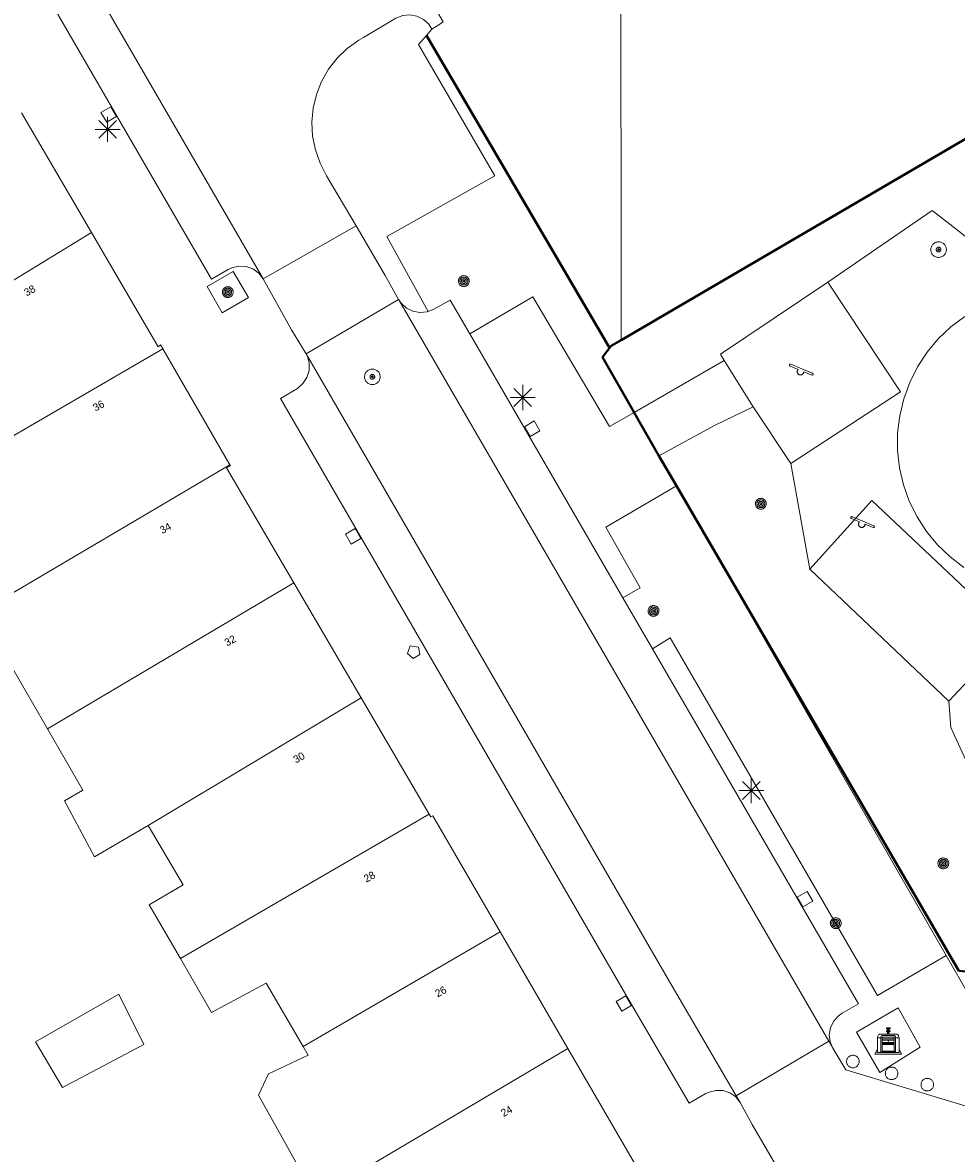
# Model space of a CAD drawing. Header units: metres. Extents: x 135779 to 137489, y 452643 to 455118.
# Tile 346 of 489: x 136409 to 136446, y 454612 to 454657. Entities that reach past the tile are written whole.
import ezdxf
from ezdxf.enums import TextEntityAlignment as Align

# ---------------------------------------------------------------- set-up
doc = ezdxf.new("R2010")
doc.units = ezdxf.units.M
doc.linetypes.add('DGN_Style_3', pattern=[78.572352, 56.123108, -22.449243])
doc.linetypes.add('DGN_Style_4', pattern=[89.853097, 44.898487, -22.449243, 0.056123, -22.449243])
for name, color, linetype, lineweight in [('KTop_BAK_Afval apart plaats', 96, 'Continuous', 13), ('KTop_BTD_Groenvoorziening_gras- en kruidachtigen', 62, 'Continuous', 13), ('KTop_NAR_Huisnummer (t)', 7, 'Continuous', 13), ('KTop_OTD_Gesloten verharding', 15, 'Continuous', 13), ('KTop_OTD_Open verharding', 15, 'Continuous', 13), ('KTop_PAL_Afsluitpaal', 222, 'Continuous', 13), ('KTop_PAL_Lichtmast', 40, 'Continuous', 13), ('KTop_PND_Grondvlaksituatie van BAG-pand [tachy]', 1, 'Continuous', 13), ('KTop_PND_Pandscheiding', 40, 'Continuous', 13), ('KTop_PUT_Brandkraan of -put', 1, 'Continuous', 13), ('KTop_PUT_Inspectie- of rioolput', 15, 'Continuous', 13), ('KTop_PUT_Kolk', 15, 'Continuous', 13), ('KTop_SHD_Hek (l)', 15, 'DGN_Style_4', 40), ('KTop_STM_Speelvoorziening', 40, 'Continuous', 13), ('KTop_VGO_Boom', 92, 'Continuous', 13), ('KTop_VGO_Haag (l)', 92, 'DGN_Style_3', 40), ('KTop_WGD_Parkeervlak', 251, 'Continuous', 13), ('KTop_WGD_Rijbaan_Lokale weg', 251, 'Continuous', 13), ('KTop_WGD_Rijbaan_Lokale weg_verkeersdrempel', 40, 'Continuous', 13), ('KTop_WGD_Voetpad', 251, 'Continuous', 13)]:
    doc.layers.add(name, color=color, linetype=linetype, lineweight=lineweight)
doc.styles.add('Style-ROVU', font='ROVU.shx')

# ---------------------------------------------------------------- blocks, each defined once
blk = doc.blocks.new('BAK_Afval_apart_plaats')
at = {"layer": 'KTop_BAK_Afval apart plaats'}
for p, q in [((-0.073, 0.513), (-0.072, 0.515)), ((-0.073, 0.513), (-0.073, 0.49)), ((-0.072, 0.511), (-0.073, 0.513)), ((-0.072, 0.511), (-0.073, 0.513)), ((-0.073, 0.49), (-0.072, 0.488)), ((-0.072, 0.515), (-0.071, 0.516)), ((-0.07, 0.51), (-0.072, 0.511)), ((-0.07, 0.51), (-0.072, 0.511)), ((-0.072, 0.488), (-0.07, 0.486)), ((-0.071, 0.516), (-0.07, 0.517)), ((-0.07, 0.517), (-0.067, 0.519)), ((-0.069, 0.509), (-0.07, 0.51)), ((-0.069, 0.509), (-0.07, 0.51)), ((-0.07, 0.486), (-0.069, 0.485)), ((-0.066, 0.507), (-0.069, 0.509)), ((-0.066, 0.507), (-0.069, 0.509)), ((-0.069, 0.485), (-0.066, 0.484)), ((-0.067, 0.519), (-0.065, 0.52)), ((-0.063, 0.506), (-0.066, 0.507)), ((-0.063, 0.506), (-0.066, 0.507)), ((-0.066, 0.484), (-0.063, 0.483)), ((-0.065, 0.52), (-0.061, 0.521)), ((-0.059, 0.505), (-0.063, 0.506)), ((-0.059, 0.505), (-0.063, 0.506)), ((-0.063, 0.483), (-0.059, 0.482)), ((-0.061, 0.521), (-0.055, 0.523)), ((-0.054, 0.504), (-0.059, 0.505)), ((-0.054, 0.504), (-0.059, 0.505)), ((-0.059, 0.482), (-0.054, 0.481)), ((-0.055, 0.523), (-0.049, 0.524)), ((-0.048, 0.503), (-0.054, 0.504)), ((-0.048, 0.503), (-0.054, 0.504)), ((-0.054, 0.481), (-0.048, 0.48)), ((-0.049, 0.524), (-0.043, 0.525)), ((-0.043, 0.502), (-0.048, 0.503)), ((-0.043, 0.502), (-0.048, 0.503)), ((-0.048, 0.48), (-0.043, 0.479)), ((-0.043, 0.525), (-0.035, 0.526)), ((-0.036, 0.501), (-0.043, 0.502)), ((-0.036, 0.501), (-0.043, 0.502)), ((-0.043, 0.479), (-0.036, 0.478)), ((-0.03, 0.501), (-0.036, 0.501)), ((-0.03, 0.501), (-0.036, 0.501)), ((-0.036, 0.478), (-0.03, 0.478)), ((-0.035, 0.526), (-0.029, 0.527)), ((-0.021, 0.5), (-0.03, 0.501)), ((-0.021, 0.5), (-0.03, 0.501)), ((-0.03, 0.478), (-0.028, 0.478)), ((-0.029, 0.527), (-0.023, 0.527)), ((-0.028, 0.478), (-0.021, 0.477)), ((-0.028, 0.468), (-0.028, 0.478)), ((-0.028, 0.478), (-0.021, 0.477)), ((-0.028, 0.4), (-0.028, 0.468)), ((-0.028, 0.468), (-0.021, 0.468)), ((-0.021, 0.468), (-0.028, 0.468)), ((-0.023, 0.527), (-0.013, 0.528)), ((-0.014, 0.5), (-0.021, 0.5)), ((-0.014, 0.5), (-0.021, 0.5)), ((-0.021, 0.477), (-0.014, 0.477)), ((-0.021, 0.477), (-0.014, 0.477)), ((-0.021, 0.468), (-0.014, 0.468)), ((-0.014, 0.468), (-0.021, 0.468)), ((0, 0.5), (-0.014, 0.5)), ((0, 0.5), (-0.014, 0.5)), ((-0.014, 0.477), (0, 0.477)), ((-0.014, 0.477), (0, 0.477)), ((-0.014, 0.468), (0, 0.468)), ((0, 0.468), (-0.014, 0.468)), ((-0.013, 0.528), (-0.005, 0.528)), ((-0.005, 0.528), (0, 0.528)), ((0, 0.528), (0.005, 0.528)), ((0, 0.5), (0, 0.477)), ((0, 0.477), (0, 0.5)), ((0, 0.477), (0, 0.5)), ((0, 0.5), (0.014, 0.5)), ((0.014, 0.5), (0, 0.5)), ((0.014, 0.477), (0, 0.477)), ((0, 0.477), (0.014, 0.477)), ((0.014, 0.468), (0, 0.468)), ((0, 0.468), (0, 0.399)), ((0, 0.468), (0, 0.399)), ((0.014, 0.468), (0, 0.468)), ((0.005, 0.528), (0.013, 0.528)), ((0.013, 0.528), (0.023, 0.527)), ((0.014, 0.5), (0.021, 0.5)), ((0.021, 0.5), (0.014, 0.5)), ((0.021, 0.477), (0.014, 0.477)), ((0.014, 0.477), (0.021, 0.477)), ((0.021, 0.468), (0.014, 0.468)), ((0.021, 0.468), (0.014, 0.468)), ((0.021, 0.5), (0.03, 0.501)), ((0.03, 0.501), (0.021, 0.5)), ((0.028, 0.478), (0.021, 0.477)), ((0.021, 0.477), (0.028, 0.478)), ((0.021, 0.468), (0.028, 0.468)), ((0.028, 0.468), (0.021, 0.468)), ((0.028, 0.468), (0.021, 0.468)), ((0.023, 0.527), (0.029, 0.527)), ((0.03, 0.478), (0.028, 0.478)), ((0.028, 0.478), (0.028, 0.468)), ((0.028, 0.4), (0.028, 0.468)), ((0.029, 0.527), (0.035, 0.526)), ((0.03, 0.501), (0.036, 0.501)), ((0.036, 0.501), (0.03, 0.501)), ((0.036, 0.478), (0.03, 0.478)), ((0.035, 0.526), (0.043, 0.525)), ((0.036, 0.501), (0.043, 0.502)), ((0.043, 0.502), (0.036, 0.501)), ((0.043, 0.479), (0.036, 0.478)), ((0.043, 0.525), (0.049, 0.524)), ((0.043, 0.502), (0.048, 0.503)), ((0.048, 0.503), (0.043, 0.502)), ((0.048, 0.48), (0.043, 0.479)), ((0.048, 0.503), (0.054, 0.504)), ((0.054, 0.504), (0.048, 0.503)), ((0.054, 0.481), (0.048, 0.48)), ((0.049, 0.524), (0.055, 0.523)), ((0.054, 0.504), (0.059, 0.505)), ((0.059, 0.505), (0.054, 0.504)), ((0.059, 0.482), (0.054, 0.481)), ((0.055, 0.523), (0.061, 0.521)), ((0.059, 0.505), (0.063, 0.506)), ((0.063, 0.506), (0.059, 0.505)), ((0.063, 0.483), (0.059, 0.482)), ((0.061, 0.521), (0.065, 0.52)), ((0.063, 0.506), (0.066, 0.507)), ((0.066, 0.507), (0.063, 0.506)), ((0.066, 0.484), (0.063, 0.483)), ((0.065, 0.52), (0.067, 0.519)), ((0.066, 0.507), (0.069, 0.509)), ((0.069, 0.509), (0.066, 0.507)), ((0.069, 0.485), (0.066, 0.484)), ((0.067, 0.519), (0.07, 0.517)), ((0.069, 0.509), (0.07, 0.51)), ((0.07, 0.51), (0.069, 0.509)), ((0.07, 0.486), (0.069, 0.485)), ((0.07, 0.517), (0.071, 0.516)), ((0.07, 0.51), (0.072, 0.511)), ((0.072, 0.511), (0.07, 0.51)), ((0.072, 0.488), (0.07, 0.486)), ((0.071, 0.516), (0.072, 0.515)), ((0.072, 0.515), (0.073, 0.513)), ((0.072, 0.511), (0.073, 0.513)), ((0.073, 0.513), (0.072, 0.511)), ((0.073, 0.49), (0.072, 0.488)), ((0.073, 0.513), (0.073, 0.49)), ((-0.43, 0.141), (-0.425, 0.168)), ((-0.43, 0.118), (-0.43, 0.141)), ((-0.29, 0.118), (-0.43, 0.118)), ((-0.43, 0.118), (-0.43, -0.457)), ((-0.29, 0.118), (-0.43, 0.118)), ((-0.425, 0.168), (-0.416, 0.193)), ((-0.416, 0.193), (-0.403, 0.215)), ((-0.403, 0.215), (-0.384, 0.24)), ((-0.384, 0.24), (-0.364, 0.258)), ((-0.364, 0.258), (-0.342, 0.272)), ((-0.342, 0.272), (0, 0.272)), ((-0.282, 0.167), (-0.29, 0.146)), ((-0.282, 0.167), (-0.29, 0.146)), ((-0.29, 0.146), (-0.29, 0.118)), ((-0.29, 0.146), (-0.29, 0.118)), ((-0.29, -0.429), (-0.29, 0.118)), ((-0.29, 0.118), (-0.29, -0.429)), ((-0.273, 0.186), (-0.282, 0.167)), ((-0.273, 0.186), (-0.282, 0.167)), ((-0.248, 0.217), (-0.273, 0.186)), ((-0.248, 0.217), (-0.273, 0.186)), ((0.248, 0.217), (-0.248, 0.217)), ((0.248, 0.217), (-0.248, 0.217)), ((-0.242, 0.081), (-0.242, 0.153)), ((-0.242, 0.153), (0.242, 0.153)), ((0.242, 0.081), (-0.242, 0.081)), ((-0.242, 0.034), (-0.242, 0.081)), ((-0.242, 0.081), (0.242, 0.081)), ((-0.242, -0.059), (-0.242, 0.034)), ((-0.242, 0.034), (0.242, 0.034)), ((0.242, 0.034), (-0.242, 0.034)), ((-0.073, 0.399), (-0.073, 0.376)), ((-0.072, 0.397), (-0.073, 0.399)), ((-0.073, 0.376), (-0.072, 0.374)), ((-0.07, 0.396), (-0.072, 0.397)), ((-0.072, 0.374), (-0.07, 0.373)), ((-0.069, 0.395), (-0.07, 0.396)), ((-0.07, 0.373), (-0.069, 0.371)), ((-0.066, 0.394), (-0.069, 0.395)), ((-0.069, 0.371), (-0.066, 0.37)), ((-0.063, 0.392), (-0.066, 0.394)), ((-0.066, 0.37), (-0.063, 0.369)), ((-0.059, 0.391), (-0.063, 0.392)), ((-0.063, 0.369), (-0.059, 0.368)), ((-0.054, 0.39), (-0.059, 0.391)), ((-0.059, 0.368), (-0.054, 0.367)), ((-0.048, 0.389), (-0.054, 0.39)), ((-0.054, 0.367), (-0.048, 0.366)), ((-0.043, 0.388), (-0.048, 0.389)), ((-0.048, 0.366), (-0.043, 0.365)), ((-0.036, 0.388), (-0.043, 0.388)), ((-0.043, 0.365), (-0.036, 0.364)), ((-0.03, 0.387), (-0.036, 0.388)), ((-0.036, 0.364), (-0.03, 0.364)), ((-0.021, 0.387), (-0.03, 0.387)), ((-0.03, 0.364), (-0.028, 0.364)), ((-0.021, 0.4), (-0.028, 0.4)), ((-0.028, 0.364), (-0.021, 0.363)), ((-0.028, 0.355), (-0.028, 0.364)), ((-0.028, 0.364), (-0.021, 0.363)), ((-0.028, 0.272), (-0.028, 0.355)), ((-0.028, 0.355), (-0.021, 0.354)), ((-0.021, 0.354), (-0.028, 0.355)), ((0.028, 0.272), (-0.028, 0.272)), ((-0.014, 0.399), (-0.021, 0.4)), ((-0.014, 0.386), (-0.021, 0.387)), ((-0.021, 0.363), (-0.014, 0.363)), ((-0.021, 0.363), (-0.014, 0.363)), ((-0.021, 0.354), (-0.014, 0.354)), ((-0.014, 0.354), (-0.021, 0.354)), ((0, 0.399), (-0.014, 0.399)), ((0, 0.386), (-0.014, 0.386)), ((-0.014, 0.363), (0, 0.363)), ((-0.014, 0.363), (0, 0.363)), ((-0.014, 0.354), (0, 0.354)), ((0, 0.354), (-0.014, 0.354)), ((0, 0.399), (0.014, 0.399)), ((0, 0.363), (0, 0.386)), ((0, 0.363), (0, 0.386)), ((0, 0.386), (0.014, 0.386)), ((0.014, 0.363), (0, 0.363)), ((0, 0.363), (0.014, 0.363)), ((0, 0.354), (0.014, 0.354)), ((0, 0.272), (0, 0.354)), ((0, 0.354), (0, 0.272)), ((0.014, 0.354), (0, 0.354)), ((0, 0.272), (0.342, 0.272)), ((0.028, 0.272), (0, 0.272)), ((0, 0.272), (0.028, 0.272)), ((0.014, 0.399), (0.021, 0.4)), ((0.014, 0.386), (0.021, 0.387)), ((0.021, 0.363), (0.014, 0.363)), ((0.014, 0.363), (0.021, 0.363)), ((0.014, 0.354), (0.021, 0.354)), ((0.021, 0.354), (0.014, 0.354)), ((0.021, 0.4), (0.028, 0.4)), ((0.021, 0.387), (0.03, 0.387)), ((0.028, 0.364), (0.021, 0.363)), ((0.021, 0.363), (0.028, 0.364)), ((0.021, 0.354), (0.028, 0.355)), ((0.028, 0.355), (0.021, 0.354)), ((0.03, 0.364), (0.028, 0.364)), ((0.028, 0.364), (0.028, 0.355)), ((0.028, 0.355), (0.028, 0.272)), ((0.03, 0.387), (0.036, 0.388)), ((0.036, 0.364), (0.03, 0.364)), ((0.036, 0.388), (0.043, 0.388)), ((0.043, 0.365), (0.036, 0.364)), ((0.043, 0.388), (0.048, 0.389)), ((0.048, 0.366), (0.043, 0.365)), ((0.048, 0.389), (0.054, 0.39)), ((0.054, 0.367), (0.048, 0.366)), ((0.054, 0.39), (0.059, 0.391)), ((0.059, 0.368), (0.054, 0.367)), ((0.059, 0.391), (0.063, 0.392)), ((0.063, 0.369), (0.059, 0.368)), ((0.063, 0.392), (0.066, 0.394)), ((0.066, 0.37), (0.063, 0.369)), ((0.066, 0.394), (0.069, 0.395)), ((0.069, 0.371), (0.066, 0.37)), ((0.069, 0.395), (0.07, 0.396)), ((0.07, 0.373), (0.069, 0.371)), ((0.07, 0.396), (0.072, 0.397)), ((0.072, 0.374), (0.07, 0.373)), ((0.072, 0.397), (0.073, 0.399)), ((0.073, 0.376), (0.072, 0.374)), ((0.073, 0.399), (0.073, 0.376)), ((0.242, 0.153), (0.242, 0.081)), ((0.242, 0.081), (0.242, 0.034)), ((0.242, 0.034), (0.242, -0.059)), ((0.273, 0.186), (0.248, 0.217)), ((0.273, 0.186), (0.248, 0.217)), ((0.282, 0.167), (0.273, 0.186)), ((0.282, 0.167), (0.273, 0.186)), ((0.29, 0.146), (0.282, 0.167)), ((0.29, 0.146), (0.282, 0.167)), ((0.29, 0.118), (0.29, 0.146)), ((0.29, 0.118), (0.29, 0.146)), ((0.43, 0.118), (0.29, 0.118)), ((0.29, 0.118), (0.29, -0.429)), ((0.43, 0.118), (0.29, 0.118)), ((0.29, -0.429), (0.29, 0.118)), ((0.342, 0.272), (0.364, 0.258)), ((0.364, 0.258), (0.384, 0.24)), ((0.384, 0.24), (0.403, 0.215)), ((0.403, 0.215), (0.416, 0.193)), ((0.416, 0.193), (0.425, 0.168)), ((0.425, 0.168), (0.43, 0.141)), ((0.43, 0.141), (0.43, 0.118)), ((0.43, -0.457), (0.43, 0.118)), ((-0.528, -0.528), (-0.43, -0.332)), ((-0.43, -0.332), (-0.43, -0.457)), ((0.29, -0.429), (-0.29, -0.429)), ((-0.29, -0.429), (0.29, -0.429)), ((0.242, -0.059), (-0.242, -0.059)), ((-0.242, -0.059), (-0.242, -0.092)), ((0.242, -0.059), (-0.242, -0.059)), ((-0.242, -0.092), (0.242, -0.092)), ((-0.242, -0.11), (-0.242, -0.092)), ((-0.242, -0.092), (0.242, -0.092)), ((0.242, -0.11), (-0.242, -0.11)), ((0.242, -0.11), (-0.242, -0.11)), ((-0.242, -0.147), (0.242, -0.147)), ((-0.242, -0.41), (-0.242, -0.147)), ((0.242, -0.41), (-0.242, -0.41)), ((0.242, -0.11), (0.242, -0.059)), ((0.242, -0.092), (0.242, -0.11)), ((0.242, -0.092), (0.242, -0.11)), ((0.242, -0.147), (0.242, -0.41)), ((0.43, -0.457), (0.43, -0.332)), ((0.43, -0.332), (0.528, -0.528)), ((0.528, -0.528), (-0.528, -0.528)), ((-0.43, -0.457), (0.43, -0.457)), ((-0.43, -0.457), (0.43, -0.457))]:
    blk.add_line(p, q, dxfattribs=at)
at = {"layer": 'KTop_BAK_Afval apart plaats', "flags": 128}
blk.add_lwpolyline([(0.029, 0.413), (0.035, 0.412), (0.043, 0.411), (0.049, 0.41), (0.055, 0.409), (0.061, 0.407), (0.065, 0.406), (0.067, 0.405), (0.07, 0.403), (0.071, 0.402), (0.072, 0.401), (0.073, 0.399), (0.072, 0.397), (0.07, 0.396), (0.069, 0.395), (0.066, 0.394), (0.063, 0.392), (0.059, 0.391), (0.054, 0.39), (0.048, 0.389), (0.043, 0.388), (0.036, 0.388), (0.03, 0.387), (0.021, 0.387), (0.014, 0.386), (0, 0.386), (-0.014, 0.386), (-0.021, 0.387), (-0.03, 0.387), (-0.036, 0.388), (-0.043, 0.388), (-0.048, 0.389), (-0.054, 0.39), (-0.059, 0.391), (-0.063, 0.392), (-0.066, 0.394), (-0.069, 0.395), (-0.07, 0.396), (-0.072, 0.397), (-0.073, 0.399), (-0.072, 0.401), (-0.071, 0.402), (-0.07, 0.403), (-0.067, 0.405), (-0.065, 0.406), (-0.061, 0.407), (-0.055, 0.409), (-0.049, 0.41), (-0.043, 0.411), (-0.035, 0.412), (-0.029, 0.413), (-0.028, 0.413), (-0.028, 0.4), (-0.021, 0.4), (-0.014, 0.399), (0, 0.399), (0.014, 0.399), (0.021, 0.4), (0.028, 0.4), (0.028, 0.413), (0.029, 0.413), (0.028, 0.413)], dxfattribs=at)
at = {"layer": 'KTop_BAK_Afval apart plaats'}
for p in [(0, 0), (-0.43, -0.457)]:
    blk.add_point(p, dxfattribs=at)
blk = doc.blocks.new('PAL_Lichtmast')
at = {"layer": 'KTop_PAL_Lichtmast'}
for p, q in [((0, -0.5), (0, 0.5)), ((-0.354, -0.354), (0.354, 0.354)), ((0.354, -0.354), (-0.354, 0.354)), ((-0.5, 0), (0.5, 0))]:
    blk.add_line(p, q, dxfattribs=at)
blk = doc.blocks.new('PAL_Afsluitpaal')
at = {"layer": 'KTop_PAL_Afsluitpaal', "flags": 128}
blk.add_lwpolyline([(0.25, 0), (0.249, 0.026), (0.245, 0.052), (0.238, 0.077), (0.228, 0.102), (0.217, 0.125), (0.202, 0.147), (0.186, 0.167), (0.167, 0.186), (0.147, 0.202), (0.125, 0.217), (0.102, 0.228), (0.077, 0.238), (0.052, 0.245), (0.026, 0.249), (0, 0.25), (-0.026, 0.249), (-0.052, 0.245), (-0.077, 0.238), (-0.102, 0.228), (-0.125, 0.217), (-0.147, 0.202), (-0.167, 0.186), (-0.186, 0.167), (-0.202, 0.147), (-0.217, 0.125), (-0.228, 0.102), (-0.238, 0.077), (-0.245, 0.052), (-0.249, 0.026), (-0.25, 0), (-0.249, -0.026), (-0.245, -0.052), (-0.238, -0.077), (-0.228, -0.102), (-0.217, -0.125), (-0.202, -0.147), (-0.186, -0.167), (-0.167, -0.186), (-0.147, -0.202), (-0.125, -0.217), (-0.102, -0.228), (-0.077, -0.238), (-0.052, -0.245), (-0.026, -0.249), (0, -0.25), (0.026, -0.249), (0.052, -0.245), (0.077, -0.238), (0.102, -0.228), (0.125, -0.217), (0.147, -0.202), (0.167, -0.186), (0.186, -0.167), (0.202, -0.147), (0.217, -0.125), (0.228, -0.102), (0.238, -0.077), (0.245, -0.052), (0.249, -0.026), (0.25, 0)], dxfattribs=at)
blk = doc.blocks.new('PUT_Brandkraan_of_-put')
at = {"layer": 'KTop_PUT_Brandkraan of -put'}
for p, q in [((-0.25, 0.034), (0, 0.25)), ((-0.158, -0.25), (-0.25, 0.034)), ((0, 0.25), (0.25, 0.033)), ((0.25, 0.033), (0.158, -0.25)), ((0.158, -0.25), (-0.158, -0.25))]:
    blk.add_line(p, q, dxfattribs=at)
blk = doc.blocks.new('PUT_Inspectie-_of_rioolput')
at = {"layer": 'KTop_PUT_Inspectie- of rioolput', "flags": 128}
for points in [[(0.31, 0), (0.308, 0.032), (0.303, 0.064), (0.294, 0.095), (0.283, 0.126), (0.268, 0.155), (0.25, 0.182), (0.23, 0.207), (0.207, 0.23), (0.182, 0.25), (0.154, 0.268), (0.126, 0.283), (0.095, 0.294), (0.064, 0.303), (0.032, 0.308), (0, 0.309), (-0.032, 0.308), (-0.064, 0.303), (-0.096, 0.294), (-0.126, 0.283), (-0.155, 0.268), (-0.182, 0.25), (-0.207, 0.23), (-0.23, 0.207), (-0.25, 0.182), (-0.268, 0.154), (-0.283, 0.126), (-0.294, 0.095), (-0.303, 0.064), (-0.308, 0.032), (-0.309, 0), (-0.308, -0.032), (-0.303, -0.064), (-0.294, -0.096), (-0.283, -0.126), (-0.268, -0.155), (-0.25, -0.182), (-0.23, -0.207), (-0.207, -0.23), (-0.182, -0.25), (-0.155, -0.268), (-0.126, -0.283), (-0.096, -0.294), (-0.064, -0.303), (-0.032, -0.308), (0, -0.309), (0.032, -0.308), (0.064, -0.303), (0.095, -0.294), (0.126, -0.283), (0.155, -0.268), (0.182, -0.25), (0.207, -0.23), (0.23, -0.207), (0.25, -0.182), (0.268, -0.155), (0.283, -0.126), (0.294, -0.096), (0.303, -0.064), (0.308, -0.032), (0.31, 0)], [(0.095, 0), (0.094, 0.009), (0.092, 0.019), (0.09, 0.029), (0.086, 0.038), (0.082, 0.047), (0.076, 0.055), (0.07, 0.063), (0.063, 0.07), (0.055, 0.076), (0.047, 0.082), (0.038, 0.086), (0.029, 0.09), (0.019, 0.092), (0.009, 0.094), (0, 0.094), (-0.01, 0.094), (-0.02, 0.092), (-0.029, 0.09), (-0.039, 0.086), (-0.048, 0.082), (-0.056, 0.076), (-0.064, 0.07), (-0.071, 0.063), (-0.077, 0.055), (-0.082, 0.047), (-0.087, 0.038), (-0.09, 0.029), (-0.093, 0.019), (-0.094, 0.009), (-0.095, 0), (-0.094, -0.01), (-0.093, -0.02), (-0.09, -0.029), (-0.087, -0.039), (-0.082, -0.048), (-0.077, -0.056), (-0.071, -0.064), (-0.064, -0.071), (-0.056, -0.077), (-0.047, -0.082), (-0.039, -0.087), (-0.029, -0.09), (-0.02, -0.093), (-0.01, -0.094), (0, -0.095), (0.009, -0.094), (0.019, -0.093), (0.029, -0.09), (0.038, -0.087), (0.047, -0.082), (0.055, -0.077), (0.063, -0.071), (0.07, -0.064), (0.076, -0.056), (0.082, -0.047), (0.086, -0.039), (0.09, -0.029), (0.092, -0.02), (0.094, -0.01), (0.095, 0)], [(0.035, 0), (0.034, 0.003), (0.034, 0.007), (0.033, 0.01), (0.031, 0.014), (0.03, 0.017), (0.028, 0.02), (0.026, 0.023), (0.023, 0.026), (0.02, 0.028), (0.017, 0.03), (0.014, 0.031), (0.01, 0.033), (0.007, 0.034), (0.003, 0.034), (0, 0.034), (-0.004, 0.034), (-0.007, 0.034), (-0.011, 0.033), (-0.014, 0.031), (-0.018, 0.03), (-0.021, 0.028), (-0.023, 0.026), (-0.026, 0.023), (-0.028, 0.02), (-0.03, 0.017), (-0.032, 0.014), (-0.033, 0.01), (-0.034, 0.007), (-0.035, 0.003), (-0.035, 0), (-0.035, -0.004), (-0.034, -0.007), (-0.033, -0.011), (-0.032, -0.014), (-0.03, -0.018), (-0.028, -0.021), (-0.026, -0.023), (-0.023, -0.026), (-0.021, -0.028), (-0.017, -0.03), (-0.014, -0.032), (-0.011, -0.033), (-0.007, -0.034), (-0.004, -0.035), (0, -0.035), (0.003, -0.035), (0.007, -0.034), (0.01, -0.033), (0.014, -0.032), (0.017, -0.03), (0.02, -0.028), (0.023, -0.026), (0.026, -0.023), (0.028, -0.021), (0.03, -0.017), (0.031, -0.014), (0.033, -0.011), (0.034, -0.007), (0.034, -0.004), (0.035, 0)], [(0.01, 0.02), (0.007, 0.02), (0.005, 0.021), (0.003, 0.022), (0.001, 0.022), (-0.001, 0.022), (-0.004, 0.022), (-0.006, 0.021), (-0.008, 0.02), (-0.01, 0.019), (-0.012, 0.018), (-0.014, 0.017), (-0.016, 0.015), (-0.017, 0.013), (-0.019, 0.012), (-0.02, 0.009), (-0.021, 0.007), (-0.022, 0.005), (-0.022, 0.003), (-0.022, 0.001), (-0.022, -0.001), (-0.022, -0.004), (-0.022, -0.006), (-0.021, -0.008), (-0.02, -0.01), (-0.019, -0.012), (-0.017, -0.014), (-0.016, -0.016), (-0.014, -0.017), (-0.012, -0.019), (-0.01, -0.02), (-0.008, -0.021), (-0.006, -0.022), (-0.003, -0.022), (-0.001, -0.022), (0.001, -0.022), (0.003, -0.022), (0.005, -0.022), (0.008, -0.021), (0.01, -0.02), (0.012, -0.019), (0.014, -0.017), (0.015, -0.016), (0.017, -0.014), (0.018, -0.012), (0.02, -0.01), (0.02, -0.008), (0.021, -0.006), (0.022, -0.003), (0.022, -0.001), (0.022, 0.001), (0.022, 0.003), (0.021, 0.005), (0.02, 0.008), (0.019, 0.01), (0.018, 0.012), (0.017, 0.014), (0.015, 0.015), (0.013, 0.017), (0.012, 0.018), (0.01, 0.02)]]:
    blk.add_lwpolyline(points, dxfattribs=at)
blk = doc.blocks.new('PUT_Kolk')
at = {"layer": 'KTop_PUT_Kolk', "flags": 128}
blk.add_lwpolyline([(0.225, -0.225), (0.225, 0.225), (-0.225, 0.225), (-0.225, -0.225), (0.225, -0.225)], dxfattribs=at)
blk = doc.blocks.new('STM_Speelvoorziening')
at = {"layer": 'KTop_STM_Speelvoorziening'}
for p, q in [((-0.456, 0.218), (-0.455, 0.222)), ((-0.456, 0.214), (-0.456, 0.218)), ((-0.456, 0.21), (-0.456, 0.214)), ((-0.455, 0.206), (-0.456, 0.21)), ((-0.455, 0.222), (-0.454, 0.226)), ((-0.454, 0.202), (-0.455, 0.206)), ((-0.454, 0.226), (-0.453, 0.23)), ((-0.453, 0.198), (-0.454, 0.202)), ((-0.453, 0.23), (-0.451, 0.234)), ((-0.451, 0.194), (-0.453, 0.198)), ((-0.451, 0.234), (-0.449, 0.237)), ((-0.449, 0.19), (-0.451, 0.194)), ((-0.449, 0.237), (-0.446, 0.24)), ((-0.446, 0.187), (-0.449, 0.19)), ((-0.446, 0.24), (-0.443, 0.243)), ((-0.443, 0.184), (-0.446, 0.187)), ((-0.443, 0.243), (-0.44, 0.246)), ((-0.44, 0.182), (-0.443, 0.184)), ((-0.44, 0.246), (-0.436, 0.248)), ((-0.436, 0.179), (-0.44, 0.182)), ((-0.436, 0.248), (-0.433, 0.25)), ((-0.433, 0.178), (-0.436, 0.179)), ((-0.433, 0.25), (-0.429, 0.251)), ((-0.109, 0.044), (-0.433, 0.178)), ((-0.429, 0.251), (-0.425, 0.253)), ((-0.425, 0.253), (-0.421, 0.253)), ((-0.421, 0.253), (-0.417, 0.253)), ((-0.417, 0.253), (-0.412, 0.253)), ((-0.412, 0.253), (-0.408, 0.253)), ((-0.408, 0.253), (-0.404, 0.251)), ((-0.404, 0.251), (-0.402, 0.251)), ((-0.402, 0.251), (0.031, 0.072)), ((-0.14, -0.007), (-0.135, 0.006)), ((-0.135, 0.006), (-0.129, 0.018)), ((-0.129, 0.018), (-0.122, 0.029)), ((-0.122, 0.029), (-0.114, 0.04)), ((-0.114, 0.04), (-0.109, 0.044)), ((0.031, 0.072), (0.464, -0.106)), ((-0.146, -0.033), (-0.144, -0.02)), ((-0.146, -0.047), (-0.146, -0.033)), ((-0.146, -0.06), (-0.146, -0.047)), ((-0.144, -0.073), (-0.146, -0.06)), ((-0.144, -0.02), (-0.14, -0.007)), ((-0.14, -0.086), (-0.144, -0.073)), ((-0.135, -0.099), (-0.14, -0.086)), ((-0.129, -0.111), (-0.135, -0.099)), ((-0.122, -0.122), (-0.129, -0.111)), ((-0.114, -0.133), (-0.122, -0.122)), ((-0.104, -0.143), (-0.114, -0.133)), ((-0.093, -0.151), (-0.104, -0.143)), ((-0.082, -0.158), (-0.093, -0.151)), ((-0.07, -0.164), (-0.082, -0.158)), ((-0.057, -0.169), (-0.07, -0.164)), ((-0.044, -0.172), (-0.057, -0.169)), ((-0.031, -0.174), (-0.044, -0.172)), ((-0.017, -0.175), (-0.031, -0.174)), ((-0.004, -0.174), (-0.017, -0.175)), ((0.009, -0.172), (-0.004, -0.174)), ((0.022, -0.169), (0.009, -0.172)), ((0.035, -0.164), (0.022, -0.169)), ((0.047, -0.158), (0.035, -0.164)), ((0.058, -0.151), (0.047, -0.158)), ((0.069, -0.143), (0.058, -0.151)), ((0.078, -0.133), (0.069, -0.143)), ((0.086, -0.122), (0.078, -0.133)), ((0.094, -0.111), (0.086, -0.122)), ((0.1, -0.099), (0.094, -0.111)), ((0.105, -0.086), (0.1, -0.099)), ((0.108, -0.073), (0.105, -0.086)), ((0.11, -0.06), (0.108, -0.073)), ((0.112, -0.046), (0.11, -0.06)), ((0.434, -0.179), (0.112, -0.046)), ((0.439, -0.18), (0.434, -0.179)), ((0.443, -0.181), (0.439, -0.18)), ((0.447, -0.181), (0.443, -0.181)), ((0.451, -0.181), (0.447, -0.181)), ((0.455, -0.18), (0.451, -0.181)), ((0.459, -0.179), (0.455, -0.18)), ((0.463, -0.178), (0.459, -0.179)), ((0.467, -0.176), (0.463, -0.178)), ((0.464, -0.106), (0.467, -0.107)), ((0.467, -0.107), (0.47, -0.11)), ((0.47, -0.174), (0.467, -0.176)), ((0.47, -0.11), (0.474, -0.112)), ((0.474, -0.171), (0.47, -0.174)), ((0.474, -0.112), (0.477, -0.115)), ((0.477, -0.168), (0.474, -0.171)), ((0.477, -0.115), (0.479, -0.118)), ((0.479, -0.165), (0.477, -0.168)), ((0.479, -0.118), (0.481, -0.122)), ((0.481, -0.161), (0.479, -0.165)), ((0.481, -0.122), (0.483, -0.125)), ((0.483, -0.158), (0.481, -0.161)), ((0.483, -0.125), (0.485, -0.129)), ((0.485, -0.154), (0.483, -0.158)), ((0.485, -0.129), (0.486, -0.133)), ((0.486, -0.15), (0.485, -0.154)), ((0.486, -0.133), (0.486, -0.138)), ((0.486, -0.138), (0.487, -0.142)), ((0.487, -0.142), (0.486, -0.146)), ((0.486, -0.146), (0.486, -0.15))]:
    blk.add_line(p, q, dxfattribs=at)
blk = doc.blocks.new('VGO_Boom')
at = {"layer": 'KTop_VGO_Boom', "flags": 128}
for points in [[(0.215, 0), (0.214, 0.022), (0.21, 0.045), (0.204, 0.066), (0.196, 0.087), (0.186, 0.108), (0.174, 0.126), (0.16, 0.144), (0.144, 0.16), (0.126, 0.174), (0.107, 0.186), (0.087, 0.196), (0.066, 0.204), (0.045, 0.21), (0.022, 0.214), (-0.001, 0.215), (-0.023, 0.214), (-0.045, 0.21), (-0.067, 0.204), (-0.088, 0.196), (-0.108, 0.186), (-0.127, 0.174), (-0.144, 0.16), (-0.16, 0.144), (-0.174, 0.126), (-0.187, 0.107), (-0.197, 0.087), (-0.205, 0.066), (-0.211, 0.045), (-0.214, 0.022), (-0.215, -0.001), (-0.214, -0.023), (-0.211, -0.045), (-0.205, -0.067), (-0.197, -0.088), (-0.187, -0.108), (-0.174, -0.127), (-0.16, -0.144), (-0.144, -0.16), (-0.127, -0.174), (-0.108, -0.187), (-0.088, -0.197), (-0.067, -0.205), (-0.045, -0.211), (-0.023, -0.214), (0, -0.215), (0.022, -0.214), (0.045, -0.211), (0.066, -0.205), (0.087, -0.197), (0.108, -0.187), (0.126, -0.174), (0.144, -0.16), (0.16, -0.144), (0.174, -0.127), (0.186, -0.108), (0.196, -0.088), (0.204, -0.067), (0.21, -0.045), (0.214, -0.023), (0.215, -0.001)], [(0.155, 0), (0.154, 0.016), (0.152, 0.032), (0.147, 0.048), (0.142, 0.063), (0.134, 0.078), (0.125, 0.091), (0.115, 0.104), (0.104, 0.115), (0.091, 0.125), (0.077, 0.134), (0.063, 0.142), (0.048, 0.147), (0.032, 0.152), (0.016, 0.154), (-0.001, 0.155), (-0.017, 0.154), (-0.033, 0.152), (-0.048, 0.147), (-0.064, 0.142), (-0.078, 0.134), (-0.092, 0.125), (-0.104, 0.115), (-0.116, 0.104), (-0.126, 0.091), (-0.135, 0.077), (-0.142, 0.063), (-0.148, 0.048), (-0.152, 0.032), (-0.155, 0.016), (-0.155, -0.001), (-0.155, -0.017), (-0.152, -0.033), (-0.148, -0.048), (-0.142, -0.064), (-0.135, -0.078), (-0.126, -0.092), (-0.116, -0.104), (-0.104, -0.116), (-0.092, -0.126), (-0.078, -0.135), (-0.064, -0.142), (-0.048, -0.148), (-0.033, -0.152), (-0.017, -0.155), (0, -0.155), (0.016, -0.155), (0.032, -0.152), (0.048, -0.148), (0.063, -0.142), (0.078, -0.135), (0.091, -0.126), (0.104, -0.116), (0.115, -0.104), (0.125, -0.092), (0.134, -0.078), (0.142, -0.064), (0.147, -0.048), (0.152, -0.033), (0.154, -0.017), (0.155, -0.001)], [(0.095, 0), (0.094, 0.01), (0.093, 0.02), (0.09, 0.029), (0.087, 0.039), (0.082, 0.048), (0.077, 0.056), (0.071, 0.064), (0.064, 0.071), (0.056, 0.077), (0.047, 0.082), (0.039, 0.087), (0.029, 0.09), (0.02, 0.093), (0.01, 0.094), (-0.001, 0.095), (-0.01, 0.094), (-0.02, 0.093), (-0.03, 0.09), (-0.039, 0.087), (-0.048, 0.082), (-0.056, 0.077), (-0.064, 0.071), (-0.071, 0.064), (-0.077, 0.056), (-0.083, 0.047), (-0.087, 0.039), (-0.091, 0.029), (-0.093, 0.02), (-0.095, 0.01), (-0.095, -0.001), (-0.095, -0.01), (-0.093, -0.02), (-0.091, -0.03), (-0.087, -0.039), (-0.083, -0.048), (-0.077, -0.056), (-0.071, -0.064), (-0.064, -0.071), (-0.056, -0.077), (-0.048, -0.083), (-0.039, -0.087), (-0.03, -0.091), (-0.02, -0.093), (-0.01, -0.095), (0, -0.095), (0.01, -0.095), (0.02, -0.093), (0.029, -0.091), (0.039, -0.087), (0.048, -0.083), (0.056, -0.077), (0.064, -0.071), (0.071, -0.064), (0.077, -0.056), (0.082, -0.048), (0.087, -0.039), (0.09, -0.03), (0.093, -0.02), (0.094, -0.01), (0.095, -0.001)], [(0.035, 0), (0.035, 0.004), (0.034, 0.007), (0.033, 0.011), (0.032, 0.014), (0.03, 0.018), (0.028, 0.021), (0.026, 0.023), (0.023, 0.026), (0.021, 0.028), (0.017, 0.03), (0.014, 0.032), (0.011, 0.033), (0.007, 0.034), (0.004, 0.035), (-0.001, 0.035), (-0.004, 0.035), (-0.008, 0.034), (-0.011, 0.033), (-0.015, 0.032), (-0.018, 0.03), (-0.021, 0.028), (-0.024, 0.026), (-0.027, 0.023), (-0.029, 0.021), (-0.031, 0.017), (-0.032, 0.014), (-0.034, 0.011), (-0.035, 0.007), (-0.035, 0.004), (-0.035, -0.001), (-0.035, -0.004), (-0.035, -0.008), (-0.034, -0.011), (-0.032, -0.015), (-0.031, -0.018), (-0.029, -0.021), (-0.027, -0.024), (-0.024, -0.027), (-0.021, -0.029), (-0.018, -0.031), (-0.015, -0.032), (-0.011, -0.034), (-0.008, -0.035), (-0.004, -0.035), (0, -0.035), (0.004, -0.035), (0.007, -0.035), (0.011, -0.034), (0.014, -0.032), (0.018, -0.031), (0.021, -0.029), (0.023, -0.027), (0.026, -0.024), (0.028, -0.021), (0.03, -0.018), (0.032, -0.015), (0.033, -0.011), (0.034, -0.008), (0.035, -0.004), (0.035, 0)]]:
    blk.add_lwpolyline(points, dxfattribs=at)

msp = doc.modelspace()

# ---------------------------------------------------------------- linework, layer by layer
at = {"layer": 'KTop_BTD_Groenvoorziening_gras- en kruidachtigen', "flags": 128}
for points in [[(136432.33, 454644.684), (136432.329, 454661.551), (136440.542, 454666.29), (136439.581, 454668.001)], [(136424.588, 454656.793), (136431.855, 454644.406), (136431.94, 454644.456)], [(136451.45, 454655.86), (136432.33, 454644.684)], [(136432.33, 454644.684), (136431.94, 454644.456)], [(136431.94, 454644.456), (136431.598, 454644.008), (136432.849, 454641.804)], [(136445.259, 454620.206), (136434.533, 454638.883)]]:
    msp.add_lwpolyline(points, dxfattribs=at)
at = {"layer": 'KTop_OTD_Gesloten verharding', "flags": 128}
for points in [[(136446.002, 454645.623), (136445.448, 454645.207), (136444.945, 454644.73), (136444.501, 454644.198), (136444.121, 454643.619), (136443.811, 454642.999), (136443.573, 454642.348), (136443.412, 454641.674), (136443.33, 454640.986)], [(136443.33, 454640.986), (136443.328, 454640.294), (136443.406, 454639.605), (136443.562, 454638.93), (136443.795, 454638.278), (136444.102, 454637.656), (136444.478, 454637.074), (136444.919, 454636.54), (136445.418, 454636.059), (136445.969, 454635.64)]]:
    msp.add_lwpolyline(points, dxfattribs=at)
at = {"layer": 'KTop_OTD_Open verharding', "flags": 128}
for points in [[(136440.556, 454646.987), (136444.702, 454649.829), (136445.402, 454649.287), (136446.521, 454648.422), (136447.166, 454648.788), (136448.348, 454649.459)], [(136436.428, 454643.865), (136436.283, 454644.118), (136440.556, 454646.987)], [(136439.089, 454639.779), (136443.443, 454642.618), (136440.556, 454646.987)], [(136439.089, 454639.779), (136437.582, 454642.027)], [(136439.84, 454635.565), (136439.089, 454639.779)], [(136445.365, 454630.324), (136447.893, 454633.03), (136442.31, 454638.296), (136439.84, 454635.565)], [(136445.365, 454630.324), (136439.84, 454635.565)], [(136465.416, 454627.392), (136464.793, 454628.505), (136464.27, 454629.44), (136461.79, 454628.02), (136449.352, 454620.765), (136445.451, 454629.277), (136445.365, 454630.324)]]:
    msp.add_lwpolyline(points, dxfattribs=at)
at = {"layer": 'KTop_PND_Grondvlaksituatie van BAG-pand [tachy]', "flags": 128}
for points in [[(136411.272, 454648.954), (136410.394, 454650.458), (136408.489, 454653.724)], [(136414.105, 454644.331), (136414.016, 454644.487), (136413.92, 454644.418), (136411.272, 454648.954)], [(136416.773, 454639.718), (136414.105, 454644.331)], [(136419.32, 454635.03), (136416.644, 454639.605), (136416.797, 454639.68), (136416.773, 454639.718)], [(136421.996, 454630.456), (136419.32, 454635.03)], [(136406.828, 454633.856), (136408.325, 454631.283), (136409.518, 454629.222)], [(136424.703, 454625.828), (136421.996, 454630.456)], [(136409.518, 454629.222), (136410.93, 454626.783), (136410.195, 454626.357), (136411.396, 454624.127), (136413.527, 454625.381)], [(136427.523, 454621.151), (136424.844, 454625.763), (136424.767, 454625.718), (136424.703, 454625.828)], [(136413.527, 454625.381), (136414.918, 454623.021), (136413.57, 454622.227), (136414.804, 454620.087)], [(136430.219, 454616.512), (136427.523, 454621.151)], [(136414.804, 454620.087), (136416.041, 454617.941), (136418.217, 454619.109), (136419.683, 454616.591)], [(136410.113, 454614.957), (136413.351, 454616.661), (136412.361, 454618.671), (136409.041, 454616.773), (136410.113, 454614.957)], [(136419.683, 454616.591), (136419.883, 454616.247), (136418.309, 454615.501), (136417.909, 454614.654), (136418.981, 454612.731), (136420.183, 454610.575)], [(136432.872, 454611.945), (136430.219, 454616.512)]]:
    msp.add_lwpolyline(points, dxfattribs=at)
at = {"layer": 'KTop_PND_Pandscheiding', "flags": 128}
for points in [[(136401.487, 454643.068), (136402.81, 454643.794), (136411.272, 454648.954)], [(136414.105, 454644.331), (136404.117, 454638.525)], [(136406.828, 454633.856), (136416.773, 454639.718)], [(136419.32, 454635.03), (136409.518, 454629.222)], [(136421.996, 454630.456), (136413.527, 454625.381)], [(136414.804, 454620.087), (136424.703, 454625.828)], [(136419.683, 454616.591), (136427.523, 454621.151)], [(136430.219, 454616.512), (136420.183, 454610.575)]]:
    msp.add_lwpolyline(points, dxfattribs=at)
at = {"layer": 'KTop_SHD_Hek (l)', "flags": 128}
for points in [[(136432.33, 454644.684), (136451.45, 454655.86)], [(136431.94, 454644.456), (136432.33, 454644.684)], [(136432.849, 454641.804), (136431.598, 454644.008), (136431.94, 454644.456)], [(136431.855, 454644.406), (136431.94, 454644.456)], [(136433.093, 454641.374), (136432.849, 454641.804)], [(136433.603, 454640.48), (136433.093, 454641.374)], [(136433.836, 454640.079), (136433.603, 454640.48)], [(136434.533, 454638.883), (136433.836, 454640.079)], [(136451.089, 454619.129), (136445.77, 454619.596), (136434.533, 454638.883)]]:
    msp.add_lwpolyline(points, dxfattribs=at)
at = {"layer": 'KTop_VGO_Haag (l)', "flags": 128}
msp.add_lwpolyline([(136424.588, 454656.793), (136431.855, 454644.406)], dxfattribs=at)
at = {"layer": 'KTop_WGD_Parkeervlak', "flags": 128}
for points in [[(136424.656, 454645.82), (136424.88, 454645.91), (136425.54, 454646.27), (136426.313, 454644.936)], [(136432.407, 454634.426), (136433.582, 454632.4)]]:
    msp.add_lwpolyline(points, dxfattribs=at)
at = {"layer": 'KTop_WGD_Rijbaan_Lokale weg', "flags": 128}
for points in [[(136418.1, 454647.12), (136414.796, 454652.815), (136405.81, 454668.3)], [(136421.698, 454663.419), (136425.257, 454657.335), (136425.089, 454657.224), (136424.81, 454657.04)], [(136421.79, 454649.226), (136420.62, 454651.22), (136420.36, 454651.715), (136420.174, 454652.242), (136420.065, 454652.79), (136420.035, 454653.348), (136420.085, 454653.905), (136420.214, 454654.448), (136420.419, 454654.968), (136420.696, 454655.454), (136421.039, 454655.895), (136421.442, 454656.282), (136421.896, 454656.608), (136422.09, 454656.72), (136423.38, 454657.49), (136423.647, 454657.593), (136423.933, 454657.619), (136424.214, 454657.566), (136424.47, 454657.437), (136424.681, 454657.242), (136424.81, 454657.04)], [(136418.1, 454647.12), (136421.79, 454649.226)], [(136423.485, 454646.289), (136419.81, 454644.14)], [(136423.49, 454646.28), (136423.485, 454646.289)], [(136423.49, 454646.28), (136440.597, 454616.801)], [(136436.912, 454614.631), (136434.181, 454619.304), (136419.81, 454644.14)], [(136436.912, 454614.631), (136440.597, 454616.801)]]:
    msp.add_lwpolyline(points, dxfattribs=at)
at = {"layer": 'KTop_WGD_Rijbaan_Lokale weg_verkeersdrempel', "flags": 128}
for points in [[(136423.485, 454646.289), (136422.95, 454647.25), (136421.79, 454649.226)], [(136418.1, 454647.12), (136419.23, 454645.09), (136419.81, 454644.14)], [(136454.538, 454618.771), (136453.39, 454618.11), (136449.076, 454615.66), (136446.359, 454614.116), (136441.27, 454615.66), (136440.76, 454616.52)], [(136440.597, 454616.801), (136440.76, 454616.52)], [(136437.07, 454614.36), (136436.912, 454614.631)], [(136437.07, 454614.36), (136437.55, 454613.48), (136439.514, 454610.115), (136440.056, 454609.185), (136445.415, 454600), (136448.744, 454594.355), (136446.46, 454590.37), (136446.3, 454590.286), (136446.03, 454590.219), (136445.752, 454590.231), (136445.489, 454590.321), (136445.262, 454590.481), (136445.09, 454590.7)]]:
    msp.add_lwpolyline(points, dxfattribs=at)
at = {"layer": 'KTop_WGD_Voetpad', "flags": 128}
for points in [[(136405.81, 454668.3), (136405.894, 454668.136), (136405.962, 454667.862), (136405.95, 454667.579), (136405.86, 454667.311), (136405.699, 454667.078), (136405.48, 454666.9), (136404.81, 454666.52), (136405.75, 454664.83), (136413.218, 454651.97), (136416.04, 454647.11), (136416.7, 454647.49), (136416.847, 454647.558), (136417.127, 454647.621), (136417.414, 454647.604), (136417.685, 454647.509), (136417.92, 454647.344), (136418.1, 454647.12)], [(136424.588, 454656.793), (136424.273, 454656.442), (136427.305, 454651.215), (136423.015, 454648.801), (136424.656, 454645.82)], [(136424.81, 454657.04), (136424.588, 454656.793)], [(136415.87, 454646.808), (136416.473, 454645.77), (136417.511, 454646.374), (136416.908, 454647.411), (136415.87, 454646.808)], [(136426.313, 454644.936), (136428.824, 454646.395), (136431.87, 454641.241), (136432.849, 454641.804)], [(136424.656, 454645.82), (136424.616, 454645.804), (136424.332, 454645.775), (136424.052, 454645.825), (136423.796, 454645.951), (136423.586, 454646.143), (136423.49, 454646.28)], [(136432.407, 454634.426), (136426.313, 454644.936)], [(136419.81, 454644.14), (136419.857, 454644.041), (136419.929, 454643.76), (136419.921, 454643.471), (136419.836, 454643.194), (136419.678, 454642.951), (136419.46, 454642.76), (136418.79, 454642.36), (136432.66, 454618.42), (136435.04, 454614.34), (136435.68, 454614.7), (136435.831, 454614.776), (136436.106, 454614.843), (136436.389, 454614.831), (136436.658, 454614.741), (136436.891, 454614.58), (136437.07, 454614.36)], [(136432.849, 454641.804), (136436.428, 454643.865)], [(136436.428, 454643.865), (136437.582, 454642.027)], [(136437.582, 454642.027), (136436.072, 454641.303), (136433.836, 454640.079), (136434.533, 454638.883)], [(136434.533, 454638.883), (136431.721, 454637.236), (136433.085, 454634.833), (136432.407, 454634.426)], [(136433.582, 454632.4), (136434.289, 454632.838), (136442.533, 454618.611), (136445.259, 454620.206)], [(136440.76, 454616.52), (136440.648, 454616.777), (136440.613, 454617.056), (136440.657, 454617.333), (136440.777, 454617.587), (136440.964, 454617.797), (136441.13, 454617.91), (136441.77, 454618.28), (136433.582, 454632.4)], [(136445.259, 454620.206), (136446.482, 454618.091), (136448.555, 454617.648), (136449.528, 454618.217), (136451.089, 454619.129), (136465.416, 454627.392)], [(136443.346, 454618.123), (136441.701, 454617.157), (136442.62, 454615.558), (136444.222, 454616.555), (136443.346, 454618.123)]]:
    msp.add_lwpolyline(points, dxfattribs=at)

# ---------------------------------------------------------------- block references
at = {"layer": 'KTop_BAK_Afval apart plaats'}
msp.add_blockref('BAK_Afval_apart_plaats', (136442.956, 454616.808), dxfattribs=at)
at = {"layer": 'KTop_PAL_Afsluitpaal'}
for p in [(136441.551, 454615.99), (136443.091, 454615.52), (136444.511, 454615.07)]:
    msp.add_blockref('PAL_Afsluitpaal', p, dxfattribs=at)
at = {"layer": 'KTop_PAL_Lichtmast'}
for p in [(136411.911, 454653.06), (136428.421, 454642.4), (136437.511, 454626.77)]:
    msp.add_blockref('PAL_Lichtmast', p, dxfattribs=at)
at = {"layer": 'KTop_PUT_Brandkraan of -put', "rotation": 30.08650455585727}
msp.add_blockref('PUT_Brandkraan_of_-put', (136424.071, 454632.31), dxfattribs=at)
at = {"layer": 'KTop_PUT_Inspectie- of rioolput'}
for p, rotation in [((136444.96, 454648.279), 212.122918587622), ((136422.441, 454643.221), 210.0552130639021)]:
    msp.add_blockref('PUT_Inspectie-_of_rioolput', p, dxfattribs=dict(at, rotation=rotation))
at = {"layer": 'KTop_PUT_Kolk'}
for p, rotation in [((136411.955, 454653.655), 30.14439499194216), ((136428.797, 454641.156), 210.1063899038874), ((136421.674, 454636.875), 30.08650455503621), ((136439.647, 454622.446), 210.1088747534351), ((136432.445, 454618.295), 30.17352003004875)]:
    msp.add_blockref('PUT_Kolk', p, dxfattribs=dict(at, rotation=rotation))
at = {"layer": 'KTop_STM_Speelvoorziening'}
for p in [(136439.484, 454643.469), (136441.922, 454637.406)]:
    msp.add_blockref('STM_Speelvoorziening', p, dxfattribs=at)
at = {"layer": 'KTop_VGO_Boom'}
for p in [(136426.079, 454647.029), (136416.689, 454646.589), (136437.89, 454638.172), (136433.624, 454633.909), (136445.148, 454623.872), (136440.869, 454621.489)]:
    msp.add_blockref('VGO_Boom', p, dxfattribs=at)

# ---------------------------------------------------------------- texts
at = {"layer": 'KTop_NAR_Huisnummer (t)', "style": 'Style-ROVU'}
for s, p in [('38', (136409.007, 454646.76)), ('36', (136411.747, 454642.181)), ('34', (136414.405, 454637.311)), ('32', (136416.98, 454632.838)), ('30', (136419.716, 454628.187)), ('28', (136422.52, 454623.447)), ('26', (136425.355, 454618.881)), ('24', (136427.973, 454614.124))]:
    msp.add_text(s, height=0.3, rotation=29, dxfattribs=at).set_placement(p, align=Align.MIDDLE_RIGHT)

doc.saveas('drawing.dxf')
